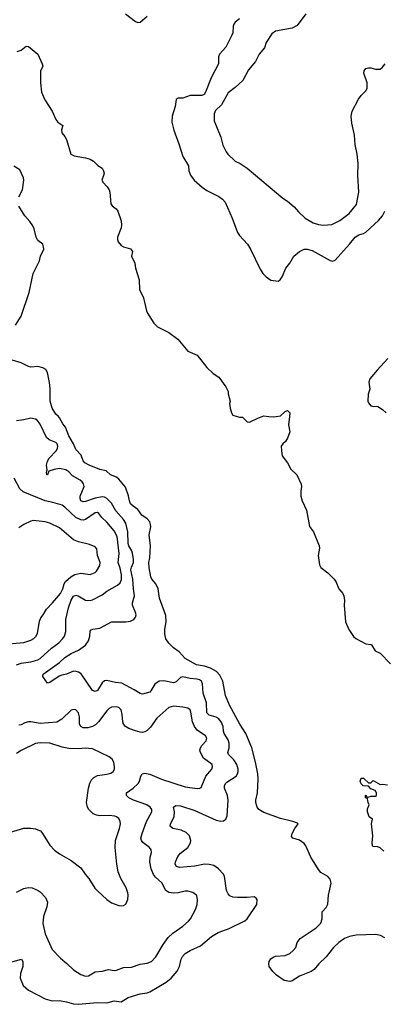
# Model space of a CAD drawing. Header units: inches. Extents: x 1678809 to 1859548, y 384609 to 522868.
# Tile 364 of 386: x 1803436 to 1806496, y 495050 to 503341. Entities that reach past the tile are written whole.
import ezdxf

# ---------------------------------------------------------------- set-up
doc = ezdxf.new("R2010")
doc.units = ezdxf.units.IN
doc.header["$MEASUREMENT"] = 0
doc.layers.add('B8409', color=7, linetype='Continuous')
doc.layers.add('B8500', color=7, linetype='Continuous')

msp = doc.modelspace()

# ---------------------------------------------------------------- linework, layer by layer
at = {"layer": 'B8409', "color": 5}
for points, elevation in [([(1803350, 495402.2), (1803450.3, 495430.3), (1803462, 495410), (1803461.8, 495370), (1803443.1, 495310), (1803441.3, 495270), (1803466.9, 495210), (1803510.3, 495170), (1803650, 495097.7), (1803710, 495078.9), (1803770, 495081.7), (1803830, 495071.6), (1803890, 495054.3), (1803929.7, 495050.3), (1804090, 495064.4), (1804170, 495063.1), (1804230, 495078.3), (1804290, 495071.8), (1804350, 495107.7), (1804450, 495138.3), (1804510, 495147.1), (1804530, 495154.9), (1804670, 495236.2), (1804710.9, 495270), (1804762.2, 495330), (1804779.8, 495370), (1804794.4, 495430), (1804806.9, 495453.1), (1804830, 495477.6), (1804870, 495504.2), (1804958, 495542), (1805050, 495622.3), (1805105.4, 495654.6), (1805198, 495690), (1805330, 495752.4), (1805351.2, 495770), (1805432, 495890), (1805434, 495930), (1805424.7, 495944.7), (1805410, 495955.3), (1805350, 495949.3), (1805270, 495949.3), (1805230, 495952.3), (1805204.9, 495964.9), (1805190, 495979.3), (1805175.8, 496010), (1805159.7, 496130), (1805147.2, 496150), (1805109.7, 496190), (1805070, 496218.8), (1805030, 496228), (1804990, 496229.8), (1804910, 496214.9), (1804782.2, 496202.2), (1804754.5, 496210), (1804744.7, 496230), (1804746.6, 496250), (1804765.8, 496294.2), (1804790, 496322), (1804850, 496371.6), (1804873.6, 496410), (1804877.2, 496430), (1804865.7, 496470), (1804838.1, 496498.1), (1804796.1, 496516.1), (1804726, 496530), (1804702.4, 496550), (1804705.7, 496570), (1804737.3, 496630), (1804739.9, 496670), (1804731.6, 496710), (1804750, 496724.2), (1804790, 496720.2), (1804910, 496681), (1805090, 496601.8), (1805130, 496591.6), (1805150, 496594.6), (1805170, 496608.4), (1805182.3, 496637.7), (1805191.7, 496770), (1805184.1, 496810), (1805159.8, 496870), (1805159.4, 496890), (1805168.7, 496910), (1805180, 496920), (1805256.5, 496970), (1805269.8, 496990), (1805273.9, 497010), (1805275.2, 497030), (1805264.6, 497070), (1805236.8, 497110), (1805193.6, 497153.6), (1805189, 497170), (1805199.3, 497210), (1805198.6, 497250), (1805190, 497276.5), (1805156.1, 497330), (1805149.9, 497350), (1805147.8, 497390), (1805132.1, 497430), (1805110, 497456.4), (1805090, 497468.2), (1805030, 497483.7), (1805010, 497505.1), (1805008.9, 497590), (1804980.4, 497670), (1804974, 497750), (1804965, 497770), (1804950, 497781.7), (1804930, 497788.7), (1804870, 497792.9), (1804810, 497807.3), (1804790, 497803.1), (1804753.4, 497766.6), (1804730, 497758.2), (1804650, 497773.8), (1804611, 497770), (1804574.2, 497745.8), (1804541.1, 497690), (1804530, 497678.9), (1804470, 497661.5), (1804450, 497667.6), (1804399.7, 497699.7), (1804294.4, 497754.4), (1804241.1, 497761.1), (1804170, 497778), (1804150, 497774.3), (1804130, 497758.7), (1804090, 497692.7), (1804070, 497683.5), (1804050, 497692.3), (1803954.2, 497834.2), (1803930, 497848.4), (1803912.6, 497852.6), (1803890, 497854.8), (1803830, 497831.6), (1803790, 497822.3), (1803767.9, 497812.1), (1803690, 497759.8), (1803670, 497755.6), (1803631.8, 497810), (1803634.7, 497830), (1803770, 497927.2), (1803816.8, 497970), (1803870, 498004.8), (1803930, 498032.9), (1803990, 498074.2), (1804014.6, 498110), (1804025.8, 498150), (1804028.8, 498191.2), (1804037.7, 498202.3), (1804051.2, 498208.8), (1804110, 498218.6), (1804210, 498270.3), (1804330, 498271.4), (1804370, 498276.9), (1804395.6, 498290), (1804411.2, 498310), (1804415.4, 498330), (1804411.3, 498348.7), (1804385.9, 498410), (1804385.7, 498430), (1804402.8, 498490), (1804393.1, 498550), (1804389.2, 498630), (1804372.8, 498710), (1804375.8, 498730), (1804393.6, 498770), (1804395, 498795), (1804386.2, 498850), (1804380.2, 498870), (1804354.6, 498910), (1804347.8, 498930), (1804345.6, 499030), (1804330, 499101.6), (1804310, 499133.2), (1804246, 499206), (1804210, 499269.9), (1804169.4, 499309.4), (1804150, 499319.9), (1804130, 499322.6), (1804070, 499312.4), (1803990, 499283.8), (1803970, 499281.7), (1803950.9, 499290), (1803944.1, 499310), (1803945.1, 499330), (1803977.5, 499410), (1803974, 499434), (1803962.2, 499450), (1803943.8, 499463.8), (1803879.3, 499499.3), (1803850, 499532.7), (1803823.5, 499550), (1803770, 499562.2), (1803725.1, 499554.9), (1803681.3, 499538.7), (1803671, 499509), (1803665.2, 499510), (1803662, 499530), (1803668.3, 499550), (1803662.2, 499590), (1803670, 499624.4), (1803684.7, 499650), (1803742.8, 499710), (1803754.8, 499730), (1803757.5, 499750), (1803750.9, 499770), (1803739.7, 499779.7), (1803683.9, 499803.9), (1803661.9, 499821.9), (1803610, 499935.8), (1803584.2, 499970), (1803570, 499978.3), (1803530, 499987.2), (1803470, 499971.9), (1803410, 499963.9)], 420), ([(1806508.5, 495610), (1806471.2, 495630), (1806430, 495638.6), (1806267.1, 495632.9), (1806210, 495620.3), (1806170, 495603.5), (1806122.3, 495570), (1806076.9, 495530), (1806016.2, 495450), (1805952.2, 495390), (1805915.4, 495344.6), (1805890, 495327.8), (1805791.5, 495288.5), (1805730, 495248.7), (1805710, 495242.4), (1805662.7, 495250), (1805595.9, 495295.9), (1805567, 495327), (1805536, 495370), (1805532.3, 495390), (1805536.2, 495410), (1805550, 495433), (1805570, 495448.4), (1805590, 495454.9), (1805670, 495462), (1805710, 495479.5), (1805737.5, 495502.5), (1805759.7, 495530), (1805771.6, 495570), (1805796.4, 495603.6), (1805930, 495694), (1805970, 495732.2), (1805982, 495770), (1805981, 495830), (1806015.3, 495864.7), (1806030, 495893), (1806034.9, 495970), (1806058, 496070), (1806050, 496103.1), (1806030, 496125.6), (1805970, 496160.2), (1805950, 496184.7), (1805886, 496290), (1805844.7, 496384.7), (1805830, 496405.1), (1805790, 496433.3), (1805735.3, 496450), (1805723.6, 496463.6), (1805728.4, 496490), (1805750, 496530.5), (1805779, 496570), (1805774.8, 496574.8), (1805733.2, 496590), (1805630, 496614.1), (1805490, 496666), (1805449.4, 496689.4), (1805435.7, 496710), (1805423.7, 496750), (1805422.7, 496770), (1805436.7, 496830), (1805443, 496950), (1805440.1, 496990), (1805421.3, 497090), (1805390.4, 497210.4), (1805339.3, 497330), (1805290, 497409.9), (1805202.9, 497570), (1805169.4, 497650), (1805144.5, 497770), (1805121.3, 497821.3), (1805092.4, 497852.4), (1805041.4, 497881.4), (1804990, 497898.4), (1804922.6, 497910), (1804830, 497961.4), (1804777.1, 498017.1), (1804730, 498051.2), (1804691.5, 498090), (1804666.7, 498126.7), (1804658, 498170), (1804658.3, 498210), (1804669.9, 498270.1), (1804664.9, 498324.9), (1804613.6, 498470), (1804600.5, 498550), (1804581.1, 498590), (1804548.1, 498630), (1804539, 498650), (1804526, 498726), (1804523.9, 498770), (1804531.3, 498810), (1804538, 498910), (1804524.4, 499004.4), (1804538.7, 499070), (1804537.9, 499090), (1804530, 499111.9), (1804510, 499139.6), (1804463.2, 499170), (1804430, 499215.8), (1804390, 499244.9), (1804370, 499265.4), (1804359.7, 499290), (1804352.4, 499332.4), (1804326.1, 499406.1), (1804271.7, 499471.6), (1804250, 499488.7), (1804199.8, 499510), (1804162.8, 499542.8), (1804110, 499553.1), (1804019.7, 499590), (1803985, 499610), (1803970, 499627.9), (1803953.6, 499673.6), (1803910, 499723.5), (1803890, 499770), (1803850, 499838.1), (1803820.8, 499910), (1803799.3, 499939.3), (1803771.9, 499990), (1803762, 500000)], 380), ([(1805267.3, 500000), (1805286, 499994), (1805310, 499994), (1805350, 499954), (1805370, 499952), (1805446, 499990), (1805476, 500000)], 380), ([(1805533.1, 500000), (1805570, 499996), (1805594, 500000)], 380), ([(1805706.7, 500000), (1805699.3, 499930), (1805710.4, 499870), (1805690, 499817.2), (1805671.7, 499788.3), (1805650.7, 499770), (1805637.3, 499750), (1805638.4, 499710), (1805645.7, 499670), (1805690, 499610.4), (1805717.6, 499557.6), (1805767.7, 499507.7), (1805804.9, 499430), (1805807.7, 499410), (1805800.5, 499370), (1805802, 499330), (1805813.4, 499290), (1805848.5, 499210), (1805873.7, 499073.7), (1805907.7, 499030), (1805956.4, 498910), (1805959.5, 498890), (1805948.9, 498830), (1805957.6, 498750), (1805970, 498728), (1806030, 498683), (1806083.1, 498630), (1806096.1, 498610), (1806121.3, 498550), (1806156.4, 498510), (1806164.9, 498490), (1806170.4, 498450.4), (1806167.4, 498410), (1806177.3, 498270), (1806205.1, 498205.1), (1806246.4, 498146.4), (1806264, 498130), (1806350, 498086.4), (1806390, 498080.7), (1806396.1, 498076.1), (1806427.7, 498027.7), (1806470, 498006), (1806557.1, 497917.1)], 380), ([(1803409.4, 497910), (1803450, 497923.8), (1803530, 497935), (1803590, 497952.3), (1803610, 497962.8), (1803703.5, 498050), (1803764.7, 498095.3), (1803798.3, 498130), (1803812.4, 498150), (1803825.4, 498190), (1803824, 498290), (1803846.2, 498390), (1803870, 498452.4), (1803890, 498487.4), (1803910, 498495), (1803927.7, 498490), (1803990, 498454), (1804030, 498450.3), (1804050, 498455.6), (1804130, 498497.2), (1804170, 498530.2), (1804259, 498581), (1804280.9, 498599.1), (1804292.4, 498627.6), (1804292.8, 498667.2), (1804282.2, 498722.2), (1804265.3, 498770), (1804272.5, 498847.5), (1804255.8, 498990), (1804230, 499038), (1804170, 499111), (1804128.3, 499148.3), (1804102.8, 499182.8), (1804090, 499191.4), (1804070, 499189.8), (1803990, 499132.8), (1803970, 499126.6), (1803950, 499129.7), (1803909.6, 499150), (1803816.9, 499236.9), (1803792.4, 499252.4), (1803715.7, 499275.7), (1803649.3, 499289.3), (1803466.3, 499366.3), (1803438.7, 499390), (1803390, 499482)], 440), ([(1803310, 498083.2), (1803470, 498096.5), (1803530, 498115.8), (1803554.7, 498130), (1803572.2, 498147.8), (1803587, 498173), (1803603.6, 498276.4), (1803614.6, 498305.4), (1803634, 498330), (1803661.6, 498378.4), (1803713.7, 498430), (1803779.1, 498510), (1803800.6, 498550), (1803809.9, 498590.1), (1803821.1, 498610), (1803866, 498650), (1803899.3, 498670), (1803950, 498679.7), (1804030, 498669.1), (1804070, 498686.7), (1804081.8, 498698.2), (1804110, 498745.5), (1804114.2, 498770), (1804089.8, 498830), (1804084.7, 498884.8), (1804070, 498902.4), (1804023.3, 498923.3), (1803930, 498945), (1803890, 498962.2), (1803770, 499062), (1803690, 499101.4), (1803650, 499112.8), (1803550, 499124.2), (1803530, 499119.6), (1803470.2, 499089.8), (1803430, 499062)], 460), ([(1803410, 495993.4), (1803470, 496026.8), (1803507.2, 496032.8), (1803542, 496030), (1803591.3, 496010), (1803610, 495998.8), (1803654, 495950), (1803670.4, 495910.4), (1803666, 495870), (1803636.9, 495790), (1803632.4, 495730), (1803650, 495642.8), (1803710, 495510.7), (1803778.7, 495438.7), (1803834.2, 495394.2), (1803890, 495339.5), (1803950, 495301.7), (1803990, 495287.9), (1804016, 495290), (1804070, 495323.9), (1804130, 495330.2), (1804184.4, 495344.4), (1804230, 495335.6), (1804250, 495338.3), (1804310, 495358.9), (1804375.8, 495364.2), (1804450, 495388.9), (1804510, 495395.6), (1804544.5, 495410), (1804582.6, 495450), (1804644.8, 495555.2), (1804686.9, 495613.1), (1804724.2, 495650), (1804810, 495709), (1804858, 495750), (1804874, 495770), (1804916.4, 495850), (1804928.4, 495890), (1804931.2, 495931.2), (1804925.6, 495965.6), (1804916.1, 495976.1), (1804892.3, 495992.3), (1804850, 496004), (1804830, 496004), (1804770.2, 495989.8), (1804730, 495985.7), (1804690, 495993), (1804665.1, 496010), (1804632.1, 496072.1), (1804579.7, 496119.7), (1804563, 496143), (1804542.5, 496190), (1804530.9, 496249.1), (1804533.7, 496290), (1804544.7, 496330), (1804543.6, 496350), (1804529.6, 496370), (1804472.5, 496412.5), (1804460.4, 496430), (1804456.8, 496450), (1804466, 496490), (1804503.7, 496590), (1804547.2, 496670), (1804548.4, 496690), (1804534.3, 496710), (1804506.3, 496730), (1804394, 496770), (1804354.5, 496790), (1804335.1, 496810), (1804336, 496830), (1804390, 496870.2), (1804432.2, 496910), (1804443.9, 496930), (1804454.7, 496970), (1804467, 496990), (1804490, 496996.5), (1804530, 496987.9), (1804630, 496946.5), (1804830, 496882.2), (1804930, 496866.5), (1804950.8, 496869.2), (1804962.8, 496877.2), (1805002.6, 496970), (1805052.4, 497030), (1805059.7, 497050), (1805055.8, 497070), (1804983.6, 497123.6), (1804956.8, 497170), (1804952.4, 497190), (1804957.4, 497210), (1804969.8, 497230.2), (1805006.3, 497270), (1805011.1, 497290), (1805000.5, 497310), (1804930, 497358), (1804906, 497390), (1804889.8, 497430), (1804877.2, 497510), (1804869.7, 497529.7), (1804850, 497542.9), (1804810, 497553.6), (1804730, 497559.6), (1804690, 497549.6), (1804590, 497458.7), (1804535.9, 497384.1), (1804510, 497356.3), (1804490, 497344), (1804470, 497340.4), (1804450, 497341), (1804410, 497352.3), (1804353.5, 497373.5), (1804326.3, 497390), (1804311.1, 497410), (1804304.5, 497430), (1804299.3, 497490), (1804290, 497529.2), (1804270, 497549.6), (1804250, 497555.8), (1804210, 497552.3), (1804190, 497540.4), (1804170, 497522.6), (1804099.8, 497430), (1804075.2, 497404.8), (1804050, 497389.2), (1804010, 497377.8), (1803970, 497378.7), (1803950.5, 497390.5), (1803939.3, 497410), (1803939.3, 497470), (1803930, 497506), (1803910, 497529.6), (1803890, 497533.3), (1803870, 497527.6), (1803792, 497450), (1803750, 497426.9), (1803610, 497414.2), (1803530.3, 497429.7), (1803510, 497429.7), (1803479.3, 497420.7), (1803450, 497403), (1803430, 497400.7)], 440), ([(1803330.4, 496490.4), (1803470, 496534.9), (1803530, 496534), (1803570, 496528.4), (1803590, 496520.4), (1803610.2, 496510.2), (1803628, 496490), (1803690.3, 496390.3), (1803730, 496348.2), (1803770, 496318.4), (1803870, 496260.5), (1803950, 496200.7), (1803986, 496146), (1804018, 496110), (1804069, 496029), (1804090, 496004.9), (1804170, 495933.4), (1804210, 495905.5), (1804270, 495883), (1804290, 495879.1), (1804310, 495882), (1804330, 495894.8), (1804347.6, 495932.4), (1804349.6, 495970), (1804346, 495990), (1804332.8, 496030), (1804286.3, 496110), (1804266.3, 496166.3), (1804254.7, 496230), (1804239.7, 496370), (1804241.3, 496430), (1804276.4, 496530), (1804284.7, 496570), (1804282.4, 496590), (1804270, 496614), (1804252, 496630), (1804235.8, 496635.8), (1804190, 496639.8), (1804110, 496637.3), (1804082, 496642), (1804053.7, 496653.7), (1804016.9, 496690), (1804007.2, 496710), (1803998.7, 496750), (1804015.8, 496870), (1804027.3, 496912.7), (1804040, 496940), (1804059.1, 496960.9), (1804090, 496977.4), (1804170, 496987.7), (1804202.2, 496997.7), (1804222, 497010), (1804232.8, 497030), (1804234, 497050), (1804228, 497090), (1804215.2, 497115.2), (1804190, 497135.1), (1804050, 497200.7), (1803987.9, 497207.9), (1803930, 497202.6), (1803850, 497204.5), (1803795, 497215), (1803690, 497248.7), (1803610, 497252.5), (1803570, 497245.1), (1803450, 497188.8), (1803410, 497161.8)], 460), ([(1806500.9, 496340.9), (1806470, 496369.2), (1806450, 496377.2), (1806410, 496378), (1806406, 496386), (1806402.7, 496410), (1806409, 496470), (1806395.3, 496570), (1806406, 496610), (1806378, 496630), (1806362, 496670), (1806363.1, 496696.9), (1806378, 496730), (1806368.4, 496748.4), (1806362, 496782), (1806346, 496790), (1806346, 496810), (1806350, 496814), (1806358, 496798), (1806370, 496794), (1806390, 496802), (1806430, 496802), (1806438, 496810), (1806438, 496830), (1806426, 496850), (1806390, 496866), (1806370, 496886), (1806326, 496890), (1806310, 496906), (1806302, 496930), (1806310, 496954), (1806330, 496954), (1806370, 496914), (1806390, 496914), (1806410, 496934), (1806470, 496902), (1806490, 496904.7), (1806530, 496898)], 360)]:
    msp.add_lwpolyline(points, dxfattribs=dict(at, elevation=elevation))
at = {"layer": 'B8500', "color": 5}
for points, elevation in [([(1804328, 503390), (1804410, 503327), (1804430, 503316.4), (1804450, 503321.3), (1804509.8, 503370.2)], 420), ([(1805842.6, 503390), (1805770, 503293.3), (1805730, 503271.2), (1805590, 503244), (1805557, 503223), (1805510.3, 503150), (1805495.3, 503104.7), (1805450.4, 503050), (1805421.6, 502990), (1805361.4, 502918.6), (1805312.8, 502830), (1805249.4, 502770.6), (1805190, 502726.3), (1805135.4, 502624.6), (1805084.5, 502575.5), (1805072.9, 502550), (1805073, 502490), (1805130, 502351.3), (1805145.8, 502285.9), (1805172.7, 502230), (1805188, 502210), (1805250, 502150.4), (1805290.6, 502130), (1805350.3, 502090.3), (1805650, 501837.3), (1805690, 501814), (1805746.6, 501766.6), (1805783.4, 501723.4), (1805838.8, 501670), (1805906, 501630), (1805950, 501616.4), (1805990, 501610.4), (1806064.1, 501615.9), (1806130, 501650.7), (1806209.4, 501710), (1806270, 501786), (1806291.2, 501890), (1806282, 502030), (1806283.5, 502130), (1806275.6, 502210), (1806258.8, 502290), (1806254.8, 502370), (1806230.9, 502469.1), (1806226.4, 502530), (1806235.1, 502570), (1806287.2, 502672.8), (1806310, 502702.8), (1806350, 502742.8), (1806358.7, 502761.3), (1806359.6, 502810), (1806332.3, 502890), (1806336, 502910), (1806349.2, 502930), (1806370, 502935.5), (1806390, 502935.5), (1806430, 502925.5), (1806470, 502925.5), (1806490, 502940.7), (1806511.8, 502970)], 440), ([(1805286, 503350), (1805250, 503319.3), (1805237.3, 503302.7), (1805231.9, 503288.1), (1805229, 503230), (1805220.8, 503210), (1805170.3, 503110), (1805117.1, 503050), (1805110.4, 503030), (1805108.8, 502970), (1805047.7, 502852.3), (1805000.7, 502730), (1804987.9, 502712.1), (1804970, 502702.5), (1804870, 502702), (1804810, 502681.6), (1804770, 502679.8), (1804752.2, 502670), (1804743.8, 502610), (1804718.9, 502530), (1804717.5, 502477.5), (1804733.1, 502410), (1804776.4, 502296.4), (1804808.3, 502188.3), (1804855.3, 502110), (1804859.5, 502070), (1804873, 502033), (1804905.5, 501990), (1804971.7, 501931.7), (1805010, 501903.8), (1805112.7, 501852.7), (1805142, 501830), (1805164.7, 501804.7), (1805224, 501670), (1805268.5, 501548.5), (1805284.7, 501524.7), (1805353, 501450), (1805378, 501410), (1805460.7, 501240.7), (1805483.1, 501203.1), (1805510, 501174.8), (1805550, 501146.8), (1805610, 501141), (1805628, 501150), (1805645.2, 501174.8), (1805676, 501250), (1805710, 501290.8), (1805744.2, 501350), (1805791.2, 501390), (1805830, 501409.3), (1805856, 501410), (1805898.6, 501398.6), (1806050, 501313.7), (1806070, 501308.4), (1806090, 501317.6), (1806210.8, 501450), (1806258.7, 501510), (1806290, 501529.3), (1806330, 501540.6), (1806350, 501552.9), (1806455.8, 501650), (1806487.9, 501690), (1806508.9, 501730)], 420), ([(1803414, 503074), (1803450, 503084.7), (1803490, 503118), (1803510, 503116), (1803590, 503050.8), (1803626, 502970), (1803630.5, 502949.5), (1803610.8, 502909.2), (1803610.6, 502810), (1803618.8, 502730), (1803647.9, 502667.9), (1803710, 502571), (1803740.5, 502500.5), (1803758, 502478), (1803798, 502450), (1803787.1, 502412.9), (1803790.8, 502390), (1803816.7, 502356.7), (1803830, 502331.3), (1803867.7, 502210), (1803893.9, 502193.9), (1803990, 502178.4), (1804030, 502167.3), (1804058, 502150), (1804094.4, 502114.4), (1804130, 502091), (1804142.8, 502070), (1804146.8, 502050), (1804142.8, 502030), (1804126.8, 501990), (1804138, 501970), (1804173.6, 501933.6), (1804188.4, 501910), (1804194.4, 501890), (1804202, 501790), (1804214.8, 501774.8), (1804248.2, 501750), (1804263.1, 501730), (1804288.8, 501648.8), (1804292, 501610), (1804288.8, 501590), (1804260.5, 501510), (1804258.4, 501490), (1804265.3, 501470), (1804290, 501441.1), (1804310, 501428.9), (1804370, 501412.9), (1804386, 501390), (1804378, 501350), (1804404.4, 501290), (1804410.4, 501250), (1804440.4, 501150), (1804445.7, 501070), (1804479.4, 500999.4), (1804503.7, 500890), (1804511.8, 500870), (1804565.8, 500785.8), (1804595.9, 500755.9), (1804690, 500706), (1804766, 500650), (1804850, 500550.4), (1804930, 500516), (1805010, 500411.3), (1805063.4, 500363.4), (1805111, 500330), (1805171, 500250), (1805191, 500210), (1805191, 500190), (1805206, 500130), (1805202.8, 500110), (1805206, 500070), (1805218, 500030), (1805230, 500012), (1805267.3, 500000)], 380), ([(1803429.3, 501850), (1803460.8, 501910), (1803471.2, 501988.8), (1803468.4, 502008.4), (1803437.1, 502077.1), (1803388, 502108)], 380), ([(1803402, 500770), (1803450, 500845.5), (1803515.4, 501044.6), (1803550, 501203.1), (1803601.6, 501310), (1803612.2, 501350), (1803638.5, 501410), (1803637.9, 501430), (1803630.4, 501450.4), (1803590, 501483.2), (1803575.8, 501510), (1803559.5, 501579.5), (1803545.9, 501605.9), (1803521.6, 501641.6), (1803478.8, 501690), (1803429.9, 501770)], 380), ([(1803762, 500000), (1803741, 500021), (1803710.4, 500070.4), (1803693.1, 500130), (1803693.9, 500233.9), (1803687.3, 500287.3), (1803670.5, 500370.5), (1803655, 500395), (1803630, 500409.8), (1803590, 500420.3), (1803530, 500416.1), (1803510, 500420.3), (1803450, 500450.8), (1803373.9, 500473.9)], 380), ([(1806532.6, 500487.4), (1806443.2, 500390), (1806383.8, 500316.2), (1806374.7, 500290), (1806381.3, 500230), (1806367.3, 500187.3), (1806364.4, 500130), (1806370, 500116), (1806390, 500091), (1806405.8, 500085.8), (1806450, 500083.1), (1806490, 500058.9), (1806518.9, 500030)], 420), ([(1805594, 500000), (1805630, 500006), (1805670, 500042), (1805690, 500051.3), (1805710, 500032), (1805706.7, 500000)], 380), ([(1805476, 500000), (1805490, 500004.7), (1805533.1, 500000)], 380)]:
    msp.add_lwpolyline(points, dxfattribs=dict(at, elevation=elevation))

doc.saveas('drawing.dxf')
